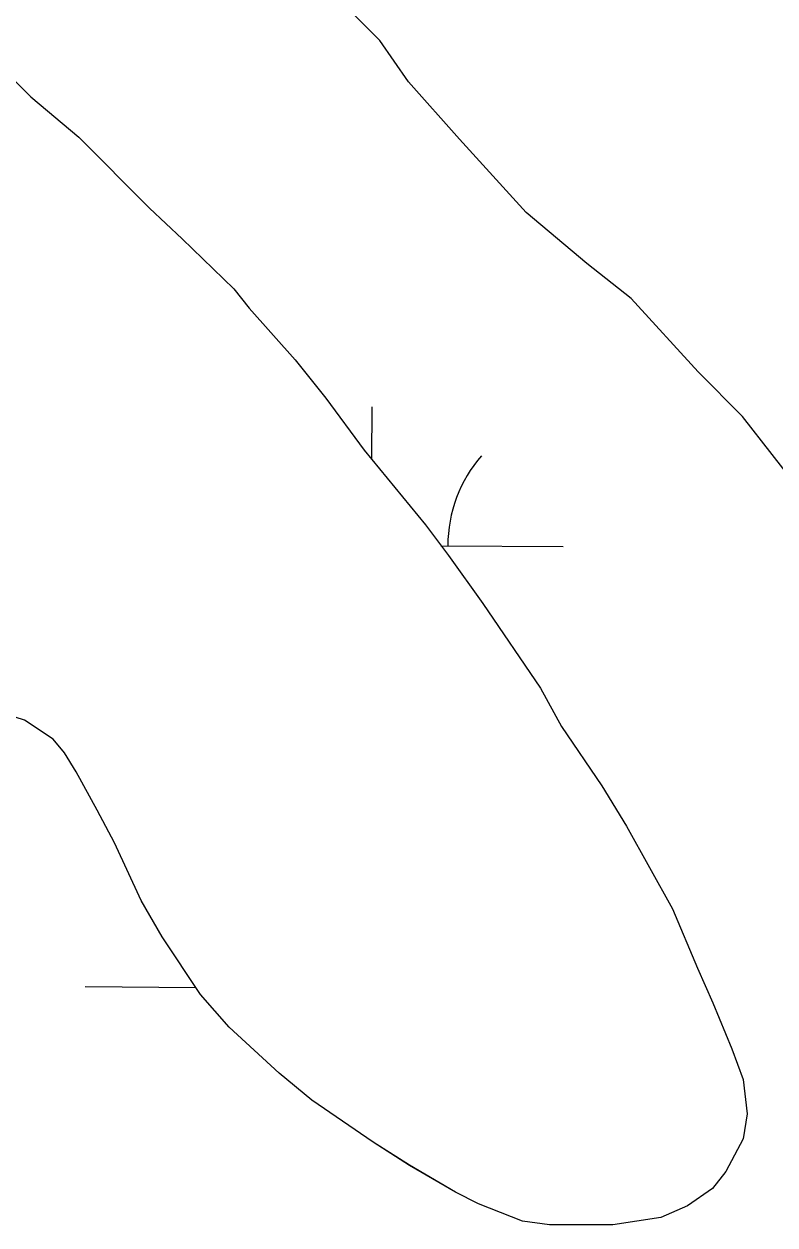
# Model space of a CAD drawing. Extents: x 3271442 to 3309282, y 752266 to 777610.
# Drawn here: x 3298729.8 to 3298925.1, y 771010 to 771322.4 of the extents above; entities that cross this region are included whole.
import ezdxf

# ---------------------------------------------------------------- set-up
doc = ezdxf.new("R2010")
doc.units = 0
for name, color, linetype in [('V-SITE-VEGE', 7, 'Continuous'), ('V-TOPO-SHOR', 7, 'Continuous'), ('V-WETL-SWMP', 7, 'Continuous')]:
    doc.layers.add(name, color=color, linetype=linetype)

msp = doc.modelspace()

# ---------------------------------------------------------------- linework, layer by layer
at = {"layer": 'V-SITE-VEGE'}
for p, q in [((3298822.37, 771318.14), (3298808.31, 771332.24)), ((3298712.67, 771322.43), (3298731.6, 771303.46)), ((3298829.82, 771307.37), (3298822.37, 771318.14)), ((3298843.05, 771292.45), (3298829.82, 771307.37)), ((3298731.6, 771303.46), (3298744.06, 771292.97)), ((3298744.06, 771292.97), (3298762.49, 771274.5)), ((3298860.42, 771273.38), (3298843.05, 771292.45)), ((3298762.49, 771274.5), (3298770.96, 771266.51)), ((3298876.15, 771260.11), (3298860.42, 771273.38)), ((3298770.96, 771266.51), (3298784.42, 771253.53)), ((3298887.73, 771250.99), (3298876.15, 771260.11)), ((3298784.42, 771253.53), (3298788.4, 771248.54)), ((3298788.4, 771248.54), (3298800.36, 771235.06)), ((3298905.1, 771231.92), (3298887.73, 771250.99)), ((3298800.36, 771235.06), (3298808.33, 771225.08)), ((3298916.69, 771220.31), (3298905.1, 771231.92)), ((3298808.33, 771225.08), (3298818.29, 771211.6)), ((3298934.06, 771197.93), (3298916.69, 771220.31)), ((3298818.29, 771211.6), (3298834.23, 771192.13)), ((3298834.23, 771192.13), (3298840.2, 771184.14)), ((3298840.2, 771184.14), (3298849.17, 771171.66)), ((3298849.17, 771171.66), (3298864.11, 771149.71)), ((3298864.11, 771149.71), (3298869.58, 771139.72)), ((3298729.93, 771141.37), (3298721.96, 771143.87)), ((3298737.41, 771136.37), (3298729.93, 771141.37)), ((3298869.58, 771139.72), (3298880.04, 771124.25)), ((3298740.4, 771132.88), (3298737.41, 771136.37)), ((3298743.39, 771127.89), (3298740.4, 771132.88)), ((3298748.86, 771117.91), (3298743.39, 771127.89)), ((3298880.04, 771124.25), (3298886.51, 771113.77)), ((3298753.34, 771109.42), (3298748.86, 771117.91)), ((3298886.51, 771113.77), (3298898.46, 771092.31)), ((3298760.31, 771094.45), (3298753.34, 771109.42)), ((3298765.78, 771084.97), (3298760.31, 771094.45)), ((3298898.46, 771092.31), (3298904.93, 771076.85)), ((3298775.74, 771070), (3298765.78, 771084.97)), ((3298904.93, 771076.85), (3298908.9, 771067.86)), ((3298783.21, 771061.51), (3298775.74, 771070)), ((3298908.9, 771067.86), (3298913.88, 771055.89)), ((3298796.17, 771049.53), (3298783.21, 771061.51)), ((3298913.88, 771055.89), (3298916.86, 771047.91)), ((3298804.64, 771042.54), (3298796.17, 771049.53)), ((3298916.86, 771047.91), (3298917.85, 771038.93)), ((3298820.59, 771031.55), (3298804.64, 771042.54)), ((3298917.85, 771038.93), (3298916.85, 771032.44)), ((3298830.06, 771025.56), (3298820.59, 771031.55)), ((3298916.85, 771032.44), (3298912.35, 771023.97)), ((3298842.02, 771018.56), (3298830.06, 771025.56)), ((3298912.35, 771023.97), (3298908.85, 771019.49)), ((3298848, 771015.56), (3298842.02, 771018.56)), ((3298908.85, 771019.49), (3298902.36, 771015.01)), ((3298859.47, 771011.06), (3298848, 771015.56)), ((3298902.36, 771015.01), (3298895.38, 771012.02)), ((3298866.45, 771010.06), (3298859.47, 771011.06)), ((3298895.38, 771012.02), (3298882.91, 771010.04)), ((3298882.91, 771010.04), (3298866.45, 771010.06))]:
    msp.add_line(p, q, dxfattribs=at)
at = {"layer": 'V-TOPO-SHOR'}
for p, q in [((3298712.67, 771322.43), (3298731.6, 771303.46)), ((3298731.6, 771303.46), (3298744.06, 771292.97)), ((3298744.06, 771292.97), (3298762.49, 771274.5)), ((3298762.49, 771274.5), (3298770.96, 771266.51)), ((3298770.96, 771266.51), (3298784.41, 771253.53)), ((3298784.41, 771253.53), (3298788.4, 771248.54)), ((3298788.4, 771248.54), (3298800.35, 771235.06)), ((3298800.35, 771235.06), (3298808.32, 771225.07)), ((3298808.32, 771225.07), (3298818.28, 771211.6)), ((3298818.28, 771211.6), (3298834.22, 771192.13)), ((3298834.22, 771192.13), (3298840.2, 771184.14)), ((3298840.2, 771184.14), (3298849.16, 771171.67)), ((3298849.16, 771171.67), (3298864.1, 771149.71)), ((3298864.1, 771149.71), (3298869.58, 771139.72)), ((3298729.93, 771141.37), (3298721.95, 771143.87)), ((3298737.41, 771136.37), (3298729.93, 771141.37)), ((3298869.58, 771139.72), (3298880.04, 771124.25)), ((3298740.4, 771132.88), (3298737.41, 771136.37)), ((3298743.38, 771127.89), (3298740.4, 771132.88)), ((3298748.86, 771117.91), (3298743.38, 771127.89)), ((3298880.04, 771124.25), (3298886.51, 771113.77)), ((3298753.34, 771109.42), (3298748.86, 771117.91)), ((3298886.51, 771113.77), (3298898.46, 771092.31)), ((3298760.31, 771094.45), (3298753.34, 771109.42)), ((3298765.78, 771084.97), (3298760.31, 771094.45)), ((3298898.46, 771092.31), (3298904.92, 771076.85)), ((3298775.74, 771070), (3298765.78, 771084.97)), ((3298904.92, 771076.85), (3298908.9, 771067.86)), ((3298783.21, 771061.51), (3298775.74, 771070)), ((3298908.9, 771067.86), (3298913.88, 771055.89)), ((3298796.17, 771049.53), (3298783.21, 771061.51)), ((3298913.88, 771055.89), (3298916.86, 771047.91)), ((3298804.64, 771042.54), (3298796.17, 771049.53)), ((3298916.86, 771047.91), (3298917.85, 771038.93)), ((3298820.59, 771031.55), (3298804.64, 771042.54)), ((3298917.85, 771038.93), (3298916.85, 771032.44)), ((3298830.06, 771025.55), (3298820.59, 771031.55)), ((3298916.85, 771032.44), (3298912.35, 771023.97)), ((3298842.02, 771018.56), (3298830.06, 771025.55)), ((3298912.35, 771023.97), (3298908.85, 771019.49)), ((3298848, 771015.56), (3298842.02, 771018.56)), ((3298908.85, 771019.49), (3298902.36, 771015)), ((3298859.47, 771011.06), (3298848, 771015.56)), ((3298902.36, 771015), (3298895.38, 771012.02)), ((3298866.45, 771010.05), (3298859.47, 771011.06)), ((3298895.38, 771012.02), (3298882.91, 771010.04)), ((3298882.91, 771010.04), (3298866.45, 771010.05))]:
    msp.add_line(p, q, dxfattribs=at)
at = {"layer": 'V-WETL-SWMP'}
for p, q in [((3298712.67, 771322.43), (3298731.6, 771303.46)), ((3298731.6, 771303.46), (3298744.06, 771292.97)), ((3298744.06, 771292.97), (3298762.49, 771274.5)), ((3298762.49, 771274.5), (3298770.96, 771266.51)), ((3298770.96, 771266.51), (3298784.41, 771253.53)), ((3298784.41, 771253.53), (3298788.4, 771248.54)), ((3298788.4, 771248.54), (3298800.35, 771235.06)), ((3298800.35, 771235.06), (3298808.32, 771225.07)), ((3298808.32, 771225.07), (3298818.28, 771211.6)), ((3298820.24, 771209.21), (3298820.35, 771222.89)), ((3298818.28, 771211.6), (3298834.22, 771192.13)), ((3298834.22, 771192.13), (3298840.2, 771184.14)), ((3298838.25, 771186.74), (3298870.05, 771186.48)), ((3298840.2, 771184.14), (3298849.16, 771171.67)), ((3298849.16, 771171.67), (3298864.1, 771149.71)), ((3298864.1, 771149.71), (3298869.58, 771139.72)), ((3298729.93, 771141.37), (3298721.95, 771143.87)), ((3298737.41, 771136.37), (3298729.93, 771141.37)), ((3298869.58, 771139.72), (3298880.04, 771124.25)), ((3298740.4, 771132.88), (3298737.41, 771136.37)), ((3298743.38, 771127.89), (3298740.4, 771132.88)), ((3298748.86, 771117.91), (3298743.38, 771127.89)), ((3298880.04, 771124.25), (3298886.51, 771113.77)), ((3298753.34, 771109.42), (3298748.86, 771117.91)), ((3298886.51, 771113.77), (3298898.46, 771092.31)), ((3298760.31, 771094.45), (3298753.34, 771109.42)), ((3298765.78, 771084.97), (3298760.31, 771094.45)), ((3298898.46, 771092.31), (3298904.92, 771076.85)), ((3298775.74, 771070), (3298765.78, 771084.97)), ((3298904.92, 771076.85), (3298908.9, 771067.86)), ((3298745.7, 771072.07), (3298774.52, 771071.83)), ((3298783.21, 771061.51), (3298775.74, 771070)), ((3298908.9, 771067.86), (3298913.88, 771055.89)), ((3298796.17, 771049.53), (3298783.21, 771061.51)), ((3298913.88, 771055.89), (3298916.86, 771047.91)), ((3298804.64, 771042.54), (3298796.17, 771049.53)), ((3298916.86, 771047.91), (3298917.85, 771038.93)), ((3298820.59, 771031.55), (3298804.64, 771042.54)), ((3298917.85, 771038.93), (3298916.85, 771032.44)), ((3298830.06, 771025.55), (3298820.59, 771031.55)), ((3298916.85, 771032.44), (3298912.35, 771023.97)), ((3298842.02, 771018.56), (3298830.06, 771025.55)), ((3298912.35, 771023.97), (3298908.85, 771019.49)), ((3298848, 771015.56), (3298842.02, 771018.56)), ((3298908.85, 771019.49), (3298902.36, 771015)), ((3298859.47, 771011.06), (3298848, 771015.56)), ((3298902.36, 771015), (3298895.38, 771012.02)), ((3298866.45, 771010.05), (3298859.47, 771011.06)), ((3298895.38, 771012.02), (3298882.91, 771010.04)), ((3298882.91, 771010.04), (3298866.45, 771010.05))]:
    msp.add_line(p, q, dxfattribs=at)
msp.add_arc((3298875.3, 771186.91), 35.25, 138.7563, 180.2999, dxfattribs=at)

doc.saveas('drawing.dxf')
